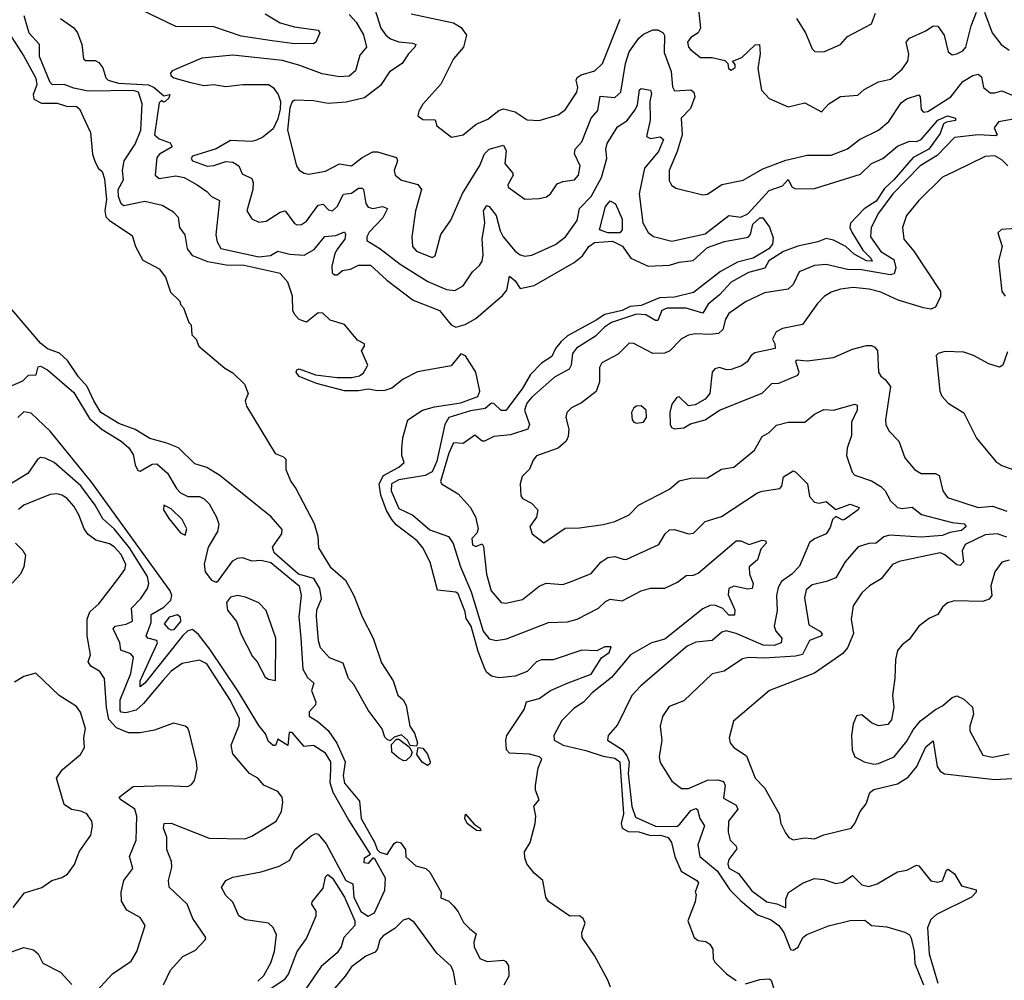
# Model space of a CAD drawing. Extents: x 1552033 to 1694788, y 811965 to 917215.
# Tile 332 of 632: x 1628567 to 1632715, y 877544 to 881590. Entities that reach past the tile are written whole.
import ezdxf

# ---------------------------------------------------------------- set-up
doc = ezdxf.new("R2010")
doc.units = 0

msp = doc.modelspace()

# ---------------------------------------------------------------- linework, layer by layer
at = {"layer": '0CON20XD'}
for points in [[(1631044.9, 877545), (1630988, 877648), (1630937.1, 877725), (1630935.2, 877745), (1630950, 877785), (1630940.8, 877805), (1630925.4, 877815.4), (1630885, 877814.7), (1630795, 877876.1), (1630783.2, 877895), (1630770.9, 877965), (1630734.3, 877995), (1630703.6, 878035), (1630695, 878060), (1630694.2, 878085.8), (1630717.5, 878125), (1630738.8, 878205), (1630741.2, 878235), (1630733, 878277), (1630756.1, 878303.9), (1630740, 878345), (1630740, 878365), (1630750.7, 878439.3), (1630766.2, 878475), (1630756.7, 878485), (1630715, 878496.1), (1630631.2, 878501.2), (1630617.7, 878515), (1630614.5, 878555), (1630619.1, 878575), (1630692.5, 878685), (1630702.7, 878717.3), (1630755, 878730.6), (1630803.8, 878765), (1630877.6, 878797.6), (1630975, 878833.9), (1631018.3, 878901.7), (1631049.8, 878925), (1631059.1, 878949.1), (1631031.7, 878948.3), (1630998.8, 878931.2), (1630935, 878934.5), (1630815, 878893.5), (1630765, 878894.5), (1630745, 878885.3), (1630704.8, 878845.2), (1630655, 878824.6), (1630585, 878817.9), (1630555, 878825.5), (1630535, 878840.4), (1630526.6, 878856.6), (1630498.8, 878928.8), (1630469.3, 879035), (1630448, 879068), (1630443.3, 879096.7), (1630415, 879171.2), (1630405, 879178.2), (1630327.1, 879187.1), (1630296, 879305), (1630265.8, 879365), (1630241.1, 879395), (1630153.1, 879463.1), (1630134.8, 879485), (1630112.2, 879522.2), (1630088.1, 879588.1), (1630082, 879635), (1630099.4, 879670.6), (1630164.4, 879705), (1630187.5, 879725), (1630176.7, 879755), (1630176.4, 879783.6), (1630181.7, 879828.3), (1630202.5, 879905), (1630264.2, 879945), (1630315, 879959.4), (1630425, 879975.8), (1630497.5, 880002.5), (1630505.6, 880025), (1630489, 880105), (1630445, 880174.7), (1630425, 880182.5), (1630385, 880132), (1630242.6, 880107.4), (1630183.3, 880076.7), (1630135, 880038.3), (1630105, 880028.9), (1630075, 880026.8), (1630035.9, 880034.1), (1629995, 880026.7), (1629935, 880026.4), (1629817.3, 880057.3), (1629745, 880087.7), (1629731.5, 880105), (1629735, 880115.6), (1629745, 880119.6), (1629814, 880094), (1629905, 880082.4), (1629965, 880083.1), (1629999.3, 880090.7), (1630015, 880102.1), (1630033.5, 880135), (1630006.7, 880195), (1630020, 880215), (1630020, 880225), (1629990.7, 880240.7), (1629935.6, 880305.6), (1629875, 880323.8), (1629844, 880354), (1629825, 880355.8), (1629775, 880315.8), (1629745, 880326.7), (1629726.4, 880346.4), (1629718.4, 880365), (1629716.2, 880425), (1629697.5, 880485), (1629665, 880521.5), (1629513.3, 880555), (1629436.8, 880556.8), (1629360.1, 880570.1), (1629296, 880595), (1629273.9, 880625), (1629263.9, 880683.9), (1629242.2, 880715), (1629236.5, 880756.5), (1629215, 880779.6), (1629167.2, 880807.2), (1629095, 880823.6), (1629006.2, 880806.2), (1628994.8, 880814.8), (1628984, 880845), (1628982.3, 880875), (1629004.2, 880915), (1629000.6, 880955), (1629007.5, 880995), (1629054.3, 881065.7), (1629076.9, 881125), (1629082.6, 881235), (1629067.8, 881285), (1629045, 881291.2), (1628855, 881289.2), (1628795, 881301.7), (1628755, 881317.1), (1628705, 881316.2), (1628695, 881325.4), (1628650.9, 881435), (1628650.8, 881485), (1628607.3, 881532.7), (1628586.1, 881606.1)], [(1629601.4, 881615), (1629665, 881577.4), (1629725, 881559.3), (1629825, 881546.2), (1629831.4, 881535), (1629815, 881495.7), (1629805, 881488.2), (1629715, 881489.6), (1629631, 881501), (1629500.4, 881520.4), (1629385, 881559.3), (1629225, 881561.9), (1629046.7, 881646.7)], [(1629955, 881611.6), (1629985, 881580), (1630015, 881526.7), (1630027.5, 881475), (1629999.5, 881440.5), (1629981.2, 881375), (1629955, 881352.5), (1629915, 881348.9), (1629841.9, 881361.9), (1629747.5, 881397.5), (1629675, 881417.7), (1629465, 881440.8), (1629335, 881428.2), (1629210, 881375), (1629202.5, 881365), (1629204.3, 881355), (1629216.9, 881345), (1629287.1, 881325), (1629345, 881313.1), (1629385, 881316.5), (1629435, 881309), (1629506.9, 881316.9), (1629615, 881316.4), (1629635, 881304.1), (1629656.7, 881275), (1629665.4, 881245), (1629665, 881213.8), (1629655, 881172.2), (1629635, 881130.3), (1629590.9, 881095), (1629565, 881082.4), (1629545, 881077.3), (1629455, 881081.9), (1629395, 881045.7), (1629295.5, 881015), (1629289.5, 881005), (1629295.7, 880995), (1629356.9, 880973.1), (1629385, 880975.3), (1629435, 880993.4), (1629465, 880990.5), (1629490.4, 880975), (1629505, 880940.6), (1629545, 880921.1), (1629550.7, 880905), (1629549.1, 880875), (1629523.5, 880785), (1629545, 880751.4), (1629575, 880737.3), (1629605, 880741.5), (1629665, 880779.6), (1629685, 880784.6), (1629725, 880731.4), (1629735, 880725.6), (1629755, 880727.3), (1629775, 880741.5), (1629825, 880808.4), (1629845, 880812.8), (1629868.8, 880788.8), (1629885, 880784.6), (1629905, 880802.9), (1629931.1, 880855), (1629965, 880860), (1629995, 880880.3), (1630010.2, 880880.2), (1630015.9, 880875), (1630025.2, 880815.2), (1630035, 880800.9), (1630055, 880795.2), (1630095, 880802.8), (1630116.2, 880795), (1630097.1, 880755), (1630040, 880695), (1630029.6, 880675), (1630030.2, 880660.2), (1630085, 880626.7), (1630169.9, 880559.9), (1630286.7, 880486.7), (1630365, 880453.2), (1630400.5, 880449.5), (1630435, 880468.9), (1630475, 880528.6), (1630504.6, 880555.4), (1630515, 880573.3), (1630520, 880600), (1630515.5, 880665), (1630526.7, 880735), (1630520.8, 880785), (1630535, 880807.1), (1630545, 880803.1), (1630575, 880765.6), (1630591.3, 880701.4), (1630604.3, 880675), (1630655, 880614.6), (1630675, 880599.2), (1630695, 880593.8), (1630725, 880597.7), (1630825, 880643.8), (1630866.7, 880675), (1630915.5, 880744.5), (1630925.3, 880795), (1630974, 880845), (1631018.5, 880925), (1631040.7, 881005), (1631036.1, 881045), (1631041.9, 881068.1), (1631085, 881139.1), (1631125, 881164.7), (1631159.7, 881209.7), (1631169.1, 881230.9), (1631178.9, 881295), (1631185, 881300), (1631225, 881293.5), (1631228.9, 881278.9), (1631222.3, 881245), (1631223.5, 881166.5), (1631207.4, 881097.4), (1631225, 881089.2), (1631265, 881096.7), (1631278.8, 881085), (1631258.3, 881035), (1631199.4, 880965), (1631176.7, 880856.7), (1631192.9, 880735), (1631214.1, 880694.1), (1631236.9, 880676.9), (1631315, 880657.3), (1631455, 880687.9), (1631555, 880764.7), (1631605, 880758.8), (1631635, 880772.4), (1631725, 880870), (1631780.2, 880889.8), (1631805, 880916.7), (1631821.6, 880885), (1631835, 880877.7), (1631915, 880878.9), (1632109.9, 880940.1), (1632156.2, 880983.8), (1632203.1, 881005), (1632265, 881057.3), (1632315, 881078.5), (1632345, 881077.1), (1632365, 881085.2), (1632435, 881167.4), (1632475, 881185.6), (1632508.8, 881175), (1632510, 881165), (1632471.2, 881158.8), (1632458.8, 881151.2), (1632445, 881111.2), (1632396.5, 881045), (1632330.6, 881009.4), (1632250.3, 880915), (1632210.7, 880879.3), (1632175, 880826.1), (1632125, 880792.8), (1632067.2, 880732.8), (1632064.3, 880715), (1632072.8, 880695), (1632119, 880619), (1632152.6, 880585), (1632157.7, 880572.3), (1632135, 880574.3), (1632082.2, 880602.2), (1632047.8, 880635), (1631995, 880661.9), (1631965, 880668.9), (1631930, 880655), (1631845, 880636.8), (1631785, 880613.7), (1631723.1, 880575), (1631705.9, 880544.1), (1631637.3, 880525), (1631565, 880484.7), (1631515, 880430.7), (1631467.9, 880392.1), (1631445, 880354), (1631374.5, 880374.5), (1631295, 880375.5), (1631272.5, 880365), (1631255, 880322.9), (1631245, 880322.4), (1631205, 880346.6), (1631165, 880349.9), (1631060.3, 880315), (1631030.2, 880295), (1630993.4, 880256.6), (1630913, 880207), (1630895.7, 880184.3), (1630889.7, 880135), (1630881.8, 880118.2), (1630819.6, 880085), (1630725, 880000.8)], [(1630062.8, 881635), (1630089.1, 881555), (1630109.2, 881525), (1630128.8, 881508.8), (1630165, 881496.8), (1630221.8, 881491.8), (1630236.7, 881485), (1630232, 881475), (1630205, 881446.5), (1630178.2, 881405), (1630125, 881371.1), (1630087.4, 881312.6), (1630019.4, 881260.6), (1629943.1, 881243.1), (1629867.1, 881237.1), (1629805, 881247.7), (1629725, 881251.5), (1629715, 881244.6), (1629705, 881218.1), (1629694.8, 881124.8)], [(1630216.2, 881615), (1630395, 881576.8), (1630427.5, 881557.5), (1630449.6, 881525), (1630436.9, 881475), (1630394.5, 881425), (1630341.6, 881318.4), (1630265, 881233.8), (1630248, 881205), (1630244, 881185), (1630265, 881169.4), (1630317.8, 881167.8), (1630325, 881142.5), (1630385.8, 881095.8), (1630435, 881104.4), (1630489.8, 881150.2), (1630539.1, 881170.9), (1630585, 881207.1), (1630605, 881214.6), (1630655, 881202.5), (1630705, 881168.6), (1630755, 881165.6), (1630835, 881190), (1630865, 881210.6), (1630913.8, 881285), (1630918.4, 881305), (1630911.6, 881335), (1630915, 881346.5), (1630932.1, 881357.9), (1630989.4, 881375), (1631022.7, 881405), (1631097.1, 881592.9)], [(1631427.1, 881635), (1631435.8, 881555), (1631425.3, 881534.7), (1631394.3, 881515), (1631380.6, 881495), (1631384.4, 881475), (1631395, 881462.5), (1631435, 881431.2), (1631485, 881431.2), (1631537.5, 881417.5), (1631550, 881405), (1631552.5, 881385), (1631565, 881377.5), (1631581.7, 881388.3), (1631581.7, 881401.7), (1631570, 881415), (1631609.4, 881430.6), (1631665, 881484.3), (1631683.3, 881485), (1631686.9, 881446.9), (1631676.2, 881385), (1631692.7, 881292.7), (1631725, 881258), (1631805, 881222.3), (1631875, 881239.3), (1631945, 881202.5), (1631975.6, 881235), (1632025, 881266.9), (1632098.2, 881271.8), (1632125, 881295.8), (1632185, 881328.6), (1632235, 881339.1), (1632285, 881382.2), (1632309.2, 881415), (1632312.8, 881445), (1632301.8, 881495), (1632315, 881512.5), (1632385, 881542.5), (1632415, 881564.4), (1632435, 881563.3), (1632461.8, 881525), (1632478.1, 881455), (1632495, 881442.5), (1632515, 881445.6), (1632540.5, 881459.5), (1632552.7, 881475), (1632575, 881564.3), (1632598.1, 881621.9)], [(1631840, 881595), (1631876.9, 881535), (1631905, 881467.5), (1631916.7, 881456.7), (1631955, 881454), (1632025, 881486), (1632055, 881519.5), (1632155, 881572.5), (1632172.4, 881617.6)], [(1632632.2, 881622.2), (1632663.3, 881535), (1632702.1, 881485), (1632735, 881461.5)], [(1628738.6, 881595), (1628795.1, 881555.1), (1628811.2, 881535), (1628829.4, 881485), (1628835.6, 881425), (1628845, 881418.8), (1628885, 881418.2), (1628900, 881410), (1628917, 881387), (1628930.3, 881345), (1628940, 881335), (1628983.3, 881323.3), (1629110, 881315), (1629133.6, 881305), (1629175, 881270), (1629200, 881275), (1629195, 881260), (1629180, 881245), (1629173, 881243), (1629165, 881250), (1629155, 881240), (1629134.7, 881105), (1629155, 881088.4), (1629201.2, 881071.2), (1629210, 881055), (1629156.8, 881023.2), (1629145, 881010), (1629138.5, 880935), (1629155, 880921.1), (1629225, 880932.9), (1629260.7, 880925), (1629314.8, 880895), (1629356.2, 880866.2), (1629375, 880845.5), (1629408.4, 880828.4), (1629393.3, 880683.3), (1629398.5, 880655), (1629415, 880626.7), (1629575, 880591.8), (1629623.2, 880596.8), (1629655, 880614.7), (1629705, 880602.7), (1629765, 880598.5), (1629808.4, 880621.6), (1629852.5, 880677.5), (1629898.5, 880681.5), (1629935, 880697.1), (1629940, 880685), (1629937.3, 880665), (1629906.3, 880625), (1629894.6, 880605.4), (1629881.7, 880551.7), (1629884.2, 880524.2), (1629894, 880515), (1629905, 880515.6), (1629926.5, 880533.5), (1629960.8, 880539.2), (1629995, 880555.9), (1630045, 880555.9), (1630113.3, 880493.3), (1630225, 880408.7), (1630335.5, 880365), (1630385, 880304.6), (1630405, 880295.3), (1630444, 880306), (1630488.5, 880331.5), (1630601.7, 880428.2), (1630618.7, 880451.3), (1630630.6, 880509.4), (1630655, 880490.5), (1630675, 880457.5), (1630735, 880470.6), (1630902.8, 880567.2), (1630938.1, 880595), (1630965, 880634.7), (1630988.3, 880651.7), (1631065, 880657.1), (1631106.8, 880636.8), (1631125, 880610), (1631141.5, 880585), (1631215, 880551.6), (1631305, 880555.7), (1631345, 880568.2), (1631404.2, 880575.8), (1631465, 880630.8), (1631536.2, 880656.2), (1631636, 880674), (1631645.6, 880685), (1631655, 880729.4), (1631685.8, 880755.8), (1631697.5, 880755), (1631725.6, 880715.6), (1631741.4, 880671.4), (1631738, 880645), (1631722.8, 880625), (1631656.8, 880585), (1631591, 880569), (1631520.1, 880529.9), (1631405, 880440.5), (1631325, 880421.9), (1631261.8, 880418.2), (1631185, 880386.5), (1631138.3, 880381.7), (1631105, 880365.1), (1631032, 880348), (1630995, 880324.7), (1630875, 880258), (1630848.4, 880235), (1630823.7, 880205), (1630808.4, 880171.6), (1630765, 880142.7), (1630719.3, 880095), (1630683.7, 880035), (1630615, 879943.6), (1630595, 879944.7), (1630565, 879973.1), (1630555, 879974.4), (1630528, 879952), (1630466.7, 879943.3), (1630375, 879915.2), (1630358.5, 879885), (1630325, 879730), (1630305, 879685.5), (1630275, 879670.3), (1630165, 879652.7), (1630134, 879635), (1630131.6, 879605), (1630165, 879531.8), (1630223.3, 879503.2), (1630295, 879441.3), (1630373.2, 879413.2), (1630393.5, 879383.5)], [(1628521.4, 881535), (1628585, 881436), (1628635, 881343.5), (1628640, 881315), (1628623.9, 881275), (1628627.1, 881255), (1628659, 881239), (1628725, 881237.8), (1628765, 881225.9), (1628806, 881225), (1628818.6, 881215), (1628842.4, 881162.4), (1628865.6, 881115), (1628874.1, 881024.1), (1628883.6, 880993.6), (1628897.5, 880965), (1628915, 880950), (1628925, 880920), (1628932.4, 880832.4), (1628926.2, 880785), (1628930.3, 880760.3), (1628945, 880744.7), (1629041.2, 880681.2), (1629055.4, 880635), (1629086.5, 880576.5), (1629155, 880540), (1629180.8, 880505), (1629202.9, 880442.9), (1629242.5, 880405), (1629245, 880390), (1629257, 880377), (1629280, 880315), (1629290, 880305), (1629293, 880263), (1629310, 880245), (1629322.5, 880215), (1629431.7, 880121.7), (1629465, 880102), (1629513.8, 880055), (1629530, 880015), (1629517.5, 879985), (1629522.3, 879962.3), (1629643.1, 879763.1), (1629678.9, 879748.9), (1629688.4, 879738.4), (1629688.8, 879695), (1629710, 879645), (1629730, 879615), (1629808, 879468), (1629823.2, 879415), (1629826.5, 879365), (1629875, 879286.1), (1629939.1, 879229.1), (1629974.6, 879165), (1630009.7, 879075), (1630056.6, 878985), (1630090.7, 878880.7), (1630140.7, 878805), (1630160, 878745), (1630183.3, 878725), (1630195, 878701.8), (1630210.3, 878615), (1630229.8, 878585), (1630242.9, 878545), (1630239.5, 878530.5), (1630212.5, 878532.5), (1630201.2, 878555), (1630175, 878577.5), (1630145, 878567.5), (1630127.5, 878552.5), (1630115, 878558.8), (1630105, 878568.8), (1630093.5, 878603.5), (1630035, 878681.5), (1629975, 878789.7), (1629951.9, 878815), (1629930, 878880), (1629871.8, 878901.8), (1629834.7, 878945), (1629826.2, 878973.8), (1629817.1, 879077.1), (1629818.9, 879105), (1629838.9, 879151.1), (1629831.7, 879195), (1629805.9, 879235.9), (1629741.9, 879255), (1629639.2, 879345), (1629631.9, 879368.1), (1629671.2, 879425), (1629673, 879443), (1629626.4, 879496.4), (1629410.7, 879670.7), (1629355, 879703.3), (1629305, 879720), (1629236.2, 879786.2), (1629186.8, 879806.8), (1629115, 879825.8), (1629053.6, 879863.6), (1628985, 879889.2), (1628909.7, 879935), (1628879.5, 879985), (1628851.1, 880045), (1628815, 880086.5), (1628768.9, 880155), (1628735.1, 880185.1), (1628685, 880204.2), (1628655, 880227.7), (1628325, 880614.3)], [(1629694.8, 881124.8), (1629732.9, 880975), (1629745, 880956), (1629765, 880943.1), (1629785, 880939.4), (1629855, 880951.8), (1629915, 880983.1), (1629965, 880974.6), (1630009.8, 881010.2), (1630055, 881033.9), (1630075, 881033.3), (1630155, 881009.4), (1630159.2, 880995), (1630144.5, 880954.5), (1630149.2, 880935), (1630175, 880914.4), (1630245, 880896.1), (1630260.3, 880875), (1630234.5, 880784.5), (1630218.6, 880675), (1630221.4, 880635), (1630239.2, 880615), (1630305, 880588.1), (1630318.1, 880595), (1630341.4, 880685), (1630382.9, 880745), (1630432.6, 880857.4), (1630505, 880975.5), (1630524.8, 881025.2), (1630544.8, 881045.2), (1630605, 881060.9), (1630617.1, 881037.1), (1630611.6, 880985), (1630643.6, 880945), (1630645.5, 880935), (1630622.9, 880895), (1630624.6, 880884.6), (1630694.6, 880834.6), (1630755, 880836.4), (1630786.2, 880843.8), (1630803.5, 880856.5), (1630830.9, 880899.1), (1630855, 880909.2), (1630904, 880915), (1630920.9, 880935), (1630928.2, 880975), (1630904.6, 881025), (1630907.7, 881045), (1630934.8, 881075.2), (1630975.2, 881174.8), (1631002.2, 881207.8), (1631012.7, 881267.3), (1631075, 881262.9), (1631099.7, 881285), (1631119.8, 881405), (1631135.2, 881455), (1631175, 881511.9), (1631195, 881529.2), (1631235, 881547.3), (1631255, 881547.7), (1631277.5, 881535), (1631283.3, 881523.3), (1631281.9, 881451.9), (1631312.1, 881372.1), (1631317.7, 881307.7), (1631325, 881290), (1631395, 881295.3), (1631407.5, 881285), (1631412, 881265), (1631393.7, 881216.3), (1631354.4, 881175), (1631358.5, 881105), (1631337.3, 881035), (1631303.3, 880955), (1631303.3, 880913.3), (1631313.1, 880893.1), (1631330.9, 880880.9), (1631445, 880852.2), (1631465, 880855.5), (1631525, 880895.4), (1631615, 880914.3), (1631698.3, 880961.7), (1631795, 880998.6), (1631885, 881018.8), (1631985, 881019.6), (1632055, 881046.4), (1632105.1, 881084.9), (1632184.8, 881125.2), (1632228.7, 881161.3), (1632280.3, 881239.7), (1632303.5, 881256.5), (1632355, 881272.9), (1632361.1, 881265), (1632365, 881212), (1632375, 881201.1), (1632393.5, 881203.5), (1632490, 881265), (1632539.9, 881330.1), (1632582.9, 881355), (1632605, 881360.5), (1632619.1, 881349.1), (1632627.1, 881305), (1632655, 881282.5), (1632675, 881281.3), (1632705, 881290), (1632765, 881265.2)], [(1632817.2, 881182.8), (1632690.2, 881159.8), (1632672.5, 881135), (1632685.4, 881105), (1632678.6, 881101.4), (1632605, 881105.4), (1632505.7, 881094.3), (1632432.6, 881017.4), (1632360.8, 880975), (1632245, 880856), (1632184.8, 880775), (1632153.5, 880715), (1632150.7, 880675), (1632195, 880614.4), (1632249.8, 880579.8), (1632258.6, 880545), (1632250.4, 880519.6), (1632234.3, 880515.7), (1632113.2, 880536.8), (1632055, 880538), (1631965, 880558.4), (1631915.2, 880554.8), (1631851.3, 880528.7), (1631825.3, 880474.7), (1631805, 880455.5), (1631705, 880440), (1631625, 880401.5), (1631555, 880352.5), (1631540.9, 880329.1), (1631528.9, 880285), (1631511, 880269), (1631476.1, 880263.9), (1631412.9, 880267.1), (1631385, 880260.9), (1631355, 880246.5), (1631305.5, 880195), (1631285, 880186), (1631234.7, 880184.7), (1631155, 880226.2), (1631135, 880228.1), (1631088.9, 880181.1), (1631020, 880145), (1631009.6, 880125), (1631010, 880065), (1630996.3, 880023.7), (1630933.4, 879976.6), (1630891.2, 879955), (1630872, 879935), (1630867.5, 879915), (1630880.8, 879865), (1630878.4, 879835), (1630869.6, 879815), (1630835, 879785.3), (1630745, 879752.5), (1630730.9, 879735), (1630715, 879696.7), (1630684.1, 879665.9), (1630676.2, 879635), (1630678, 879585), (1630685, 879574), (1630723.4, 879553.4), (1630750, 879525), (1630744, 879495), (1630716.7, 879455), (1630726.2, 879425), (1630775, 879386.7), (1630865, 879448.8), (1630925, 879449.2), (1631025, 879463.3), (1631075, 879476.7), (1631135, 879504.6), (1631174.4, 879545.6), (1631305, 879613.1), (1631345, 879647.8), (1631395, 879659.6), (1631465, 879660), (1631523.2, 879696.8), (1631575, 879705.6), (1631663.1, 879776.9), (1631695.3, 879834.7), (1631725, 879851.1), (1631755, 879881.8), (1631805, 879894.5), (1631875, 879895.5), (1631915, 879928.1), (1631955, 879947.9), (1631995, 879945.5), (1632085, 879971.2), (1632095, 879966.2), (1632095.6, 879945), (1632071.2, 879895), (1632071.7, 879838.3), (1632053.4, 879785), (1632050.2, 879755), (1632073.9, 879685), (1632085, 879671.1), (1632155, 879647.2), (1632195, 879623.7), (1632212.7, 879605), (1632235, 879563.3), (1632265, 879535.8), (1632285, 879531), (1632326.4, 879536.4), (1632366.3, 879506.3), (1632495, 879472.2), (1632546.1, 879466.1), (1632554.1, 879455), (1632535, 879439.2), (1632485, 879430.2), (1632455, 879416.9), (1632365, 879410.5), (1632230.9, 879419.1), (1632208, 879412), (1632175, 879385.5), (1632144.4, 879384.4), (1632100, 879370), (1632045, 879306.9), (1632005, 879239.4), (1631966.5, 879223.5), (1631905, 879209.5), (1631881, 879189), (1631872.9, 879155), (1631887.6, 879067.6), (1631892, 879042), (1631937.5, 879015), (1631947.2, 879002.8), (1631945.2, 878994.8), (1631894.7, 878975), (1631864.3, 878915.7), (1631835, 878909.3), (1631705, 878900.6), (1631636.8, 878903.2), (1631612.4, 878897.6), (1631535, 878846.5), (1631485, 878835.6), (1631365, 878720.8), (1631303.3, 878696.7), (1631275.5, 878655), (1631265.6, 878615), (1631272.5, 878555), (1631260.9, 878485), (1631265, 878460.8), (1631315, 878382.9), (1631355, 878351.9), (1631385, 878352.3), (1631465, 878387.2), (1631508.4, 878388.4), (1631532, 878382), (1631539.3, 878365), (1631531.9, 878311.9), (1631585, 878281.5), (1631592.3, 878265), (1631552.7, 878215), (1631552.1, 878167.9), (1631560.6, 878135), (1631585, 878109.4), (1631588.2, 878098.2), (1631555, 878052.5), (1631550.8, 878035), (1631555, 878016.7), (1631595, 877994.1), (1631651.5, 877921.5), (1631715.2, 877874.8), (1631756.8, 877866.8), (1631795, 877850), (1631794.2, 877885.8), (1631806.1, 877913.9), (1631865, 877953.3), (1631915, 877973.3), (1631955, 877968.8), (1632005, 877951.9), (1632035, 877957.1), (1632075, 877986.2), (1632115, 877945.7), (1632145, 877939.4), (1632179.3, 877950.7), (1632265, 878001.2), (1632305, 878008), (1632345, 878028.8), (1632355, 878026.2), (1632405, 877962.7), (1632435, 877956.8), (1632455, 877962.7), (1632471.8, 878008.2), (1632478, 878012), (1632505, 877992.1), (1632535, 877941.5), (1632596.2, 877925), (1632596, 877915), (1632577.1, 877895), (1632429.2, 877820.8), (1632405, 877800.8), (1632391, 877765), (1632397.9, 877655), (1632435, 877532.5)], [(1632730, 880975), (1632705, 880999.3), (1632675, 881016.8), (1632635, 881013.5), (1632505, 880950.8)], [(1632505, 880950.8), (1632455, 880926.2), (1632355, 880828.2), (1632303.6, 880765), (1632285.6, 880715), (1632291.9, 880665), (1632334.4, 880615), (1632445.8, 880445), (1632445.7, 880424.3), (1632425, 880378.8), (1632405, 880371.4), (1632374.2, 880375.8), (1632268.1, 880408.1), (1632195, 880442), (1632145.2, 880455.2), (1632078.1, 880461.9), (1632024.3, 880455.7), (1631985, 880442.1), (1631955.9, 880424.1), (1631928.2, 880395), (1631865, 880306.5), (1631781.1, 880288.9), (1631754.2, 880275), (1631738.8, 880245), (1631748.8, 880225), (1631750, 880205), (1631663.6, 880186.4), (1631648.1, 880175), (1631631.2, 880148.8), (1631608, 880132), (1631565, 880116.5), (1631545, 880115.6), (1631515, 880125.6), (1631495, 880119.2), (1631484.4, 880105), (1631474.2, 880015), (1631455, 879992), (1631412.4, 879967.6), (1631385, 879963.1), (1631345, 880002), (1631335, 879999.2), (1631315, 879971.2), (1631305.7, 879935), (1631308, 879885), (1631312.5, 879872.5), (1631325, 879866.2), (1631365, 879871.2), (1631392.7, 879887.3), (1631455, 879904.2), (1631515, 879945.8), (1631695, 880016.7), (1631735, 880057.8), (1631765, 880058.5), (1631845, 880093.1), (1631851.5, 880105), (1631837.5, 880145), (1631836.7, 880153.3), (1631842.7, 880157.3), (1631885, 880153.3), (1631995, 880166.9), (1632075, 880202.5), (1632135, 880218.2), (1632155, 880217.9), (1632170.1, 880210.1), (1632181.2, 880195), (1632185.4, 880105.4), (1632195, 880088.1), (1632213.1, 880075), (1632235.3, 880045), (1632214.6, 879904.6), (1632216.2, 879885), (1632228.4, 879858.4), (1632270, 879815), (1632295.7, 879745), (1632336, 879695), (1632365, 879678.1), (1632425, 879678.8), (1632440.3, 879670.3), (1632455.4, 879605), (1632475, 879577.8), (1632605, 879535.8), (1632665, 879541.4), (1632725, 879519.8)], [(1631095, 880692), (1631045, 880692), (1631010, 880705), (1631035, 880803.8), (1631055, 880827.5), (1631077.1, 880815), (1631105, 880750), (1631105.4, 880705.4), (1631095, 880692)], [(1632785, 880711.8), (1632703.3, 880706.7), (1632688.3, 880691.7), (1632706, 880635), (1632690.6, 880575), (1632704.4, 880445), (1632718.1, 880425)], [(1632729.1, 880190.9), (1632709.4, 880135), (1632695, 880126.5), (1632650.3, 880140.3), (1632585, 880176.2), (1632545, 880189.5), (1632465, 880192), (1632436.4, 880183.6), (1632427.5, 880175), (1632443.1, 880025), (1632451.4, 880005), (1632478, 879975), (1632544.5, 879934.5), (1632597.8, 879827.8), (1632679.8, 879729.8), (1632705, 879712.9), (1632755, 879694)], [(1628535, 880050), (1628580.5, 880069.5), (1628605, 880093.3), (1628636.2, 880093.8), (1628645, 880127.5), (1628655, 880131.2), (1628685, 880115.5), (1628795, 880020), (1628860.7, 879910.7), (1628915, 879863.4), (1628995.4, 879815), (1629027.2, 879787.2), (1629045, 879758.1), (1629053, 879715), (1629065, 879691.1), (1629075, 879688), (1629125, 879718.5), (1629145, 879720), (1629190.4, 879680.4), (1629227.4, 879615), (1629245, 879597.3), (1629275, 879582.2), (1629325, 879581.7), (1629345, 879571.8), (1629365, 879551.6), (1629396.9, 879495), (1629406.7, 879465), (1629400, 879435), (1629361.3, 879368.7), (1629343.7, 879296.3), (1629348.5, 879265), (1629375, 879228.8), (1629395, 879221.7), (1629405, 879227.5), (1629465, 879310.8), (1629485, 879322.7), (1629505, 879324.8), (1629545, 879310.9), (1629585, 879313.4), (1629625, 879304.1), (1629743.9, 879205), (1629752.9, 879165), (1629742.6, 879075), (1629751.3, 878985), (1629760, 878855), (1629779.4, 878819.4), (1629806, 878795), (1629797.1, 878765), (1629814.6, 878715), (1629812.7, 878705), (1629786.1, 878675), (1629786.3, 878656.3), (1629823.7, 878633.7), (1629866.2, 878596.2), (1629903.3, 878543.3), (1629938.4, 878465), (1629929.7, 878405), (1629934.9, 878375), (1629998.7, 878298.7), (1630006.2, 878225), (1630063.8, 878123.8), (1630073.2, 878095), (1630085, 878083.8), (1630115, 878074.4), (1630145, 878120.4), (1630155, 878128), (1630171.4, 878125), (1630192.5, 878095), (1630194.4, 878064.4), (1630236.4, 878026.4), (1630277.5, 878015), (1630295, 878000), (1630342.5, 877915), (1630341.7, 877891.7), (1630375, 877877.5), (1630395, 877857.5), (1630415, 877832.5), (1630437.1, 877787.1), (1630461.7, 877761.7), (1630490, 877740), (1630480.5, 877705), (1630482.1, 877685), (1630505, 877636.7), (1630536.4, 877623.6), (1630605, 877629.2), (1630615, 877623.8), (1630625.8, 877605), (1630628.3, 877561.7), (1630606.1, 877523.9)], [(1630725, 880000.8), (1630703.8, 879975), (1630694.3, 879945), (1630715.5, 879885), (1630707.5, 879865), (1630635, 879841.6), (1630565, 879834.8), (1630525, 879814.6), (1630515, 879815.5), (1630485, 879840), (1630435, 879804.5), (1630395, 879807.3), (1630375, 879764.6), (1630339.6, 879645), (1630344.7, 879634.7), (1630415, 879592.5), (1630465, 879537.5), (1630486.7, 879496.7), (1630498.5, 879445), (1630493.2, 879426.8), (1630472.3, 879405), (1630475, 879378.8), (1630488.3, 879371.7), (1630515, 879382.5), (1630521.7, 879371.7), (1630534.4, 879255), (1630553.2, 879185), (1630595, 879136), (1630615, 879133.1), (1630685, 879147.5), (1630755, 879203.9), (1630785, 879216.6), (1630855, 879211.8), (1630894.2, 879225.8), (1630975, 879258.2), (1631015.3, 879304.7), (1631045, 879325.4), (1631075, 879329.1), (1631114.1, 879315.9), (1631125, 879317.5), (1631260.3, 879379.7), (1631286.4, 879425), (1631305, 879441.5), (1631325, 879442.9), (1631385, 879424.4), (1631405, 879426.9), (1631455, 879476.7), (1631523.1, 879496.9), (1631675, 879596.7), (1631695, 879604.6), (1631769.2, 879615), (1631778.5, 879625), (1631785, 879664), (1631825, 879690), (1631836.7, 879685), (1631885.5, 879635), (1631895, 879581.2), (1631915, 879557.5), (1631935.6, 879554.4), (1631965, 879561.2), (1632005, 879527.5), (1632065, 879549.4), (1632103.3, 879535), (1632098.8, 879525), (1632045, 879485.8), (1632035, 879482.5), (1632005, 879497.5), (1631991.8, 879485), (1631980.9, 879450.9), (1631965, 879424.6), (1631915, 879404), (1631895, 879388.2), (1631851.8, 879288.2), (1631819.6, 879255), (1631776.8, 879223.2), (1631761.8, 879198.2), (1631754.8, 879164.8), (1631758.1, 879101.9), (1631745.4, 879035), (1631752.3, 879015), (1631777.2, 878985), (1631774.7, 878965), (1631745.7, 878954.3), (1631698.5, 878955), (1631585, 879004.8), (1631543.7, 879016.3), (1631525, 879010), (1631485, 878975.4), (1631415, 878968.2), (1631379, 878951), (1631184, 878785), (1631146.2, 878743.8), (1631085, 878620.8), (1631045.6, 878575), (1631043.1, 878555), (1631105, 878516.7), (1631125, 878490), (1631134, 878465), (1631131, 878415), (1631146.6, 878276.6), (1631161.5, 878231.5), (1631245, 878193.2), (1631335, 878191.9), (1631348.8, 878201.2), (1631395, 878259.4), (1631415, 878267.1), (1631422.9, 878262.9), (1631432.7, 878225), (1631452.1, 878195), (1631424.3, 878115), (1631432.4, 878065), (1631505, 878005.2), (1631558.3, 877925), (1631605, 877878.9), (1631675, 877820.2), (1631730.5, 877800.5), (1631765.3, 877775.3), (1631785.8, 877745.8), (1631815, 877674.2), (1631825, 877671.6), (1631846.2, 877683.8), (1631865.9, 877724.1), (1631883.4, 877736.6), (1631974, 877774), (1632065, 877795.5), (1632127.3, 877797.3), (1632155, 877774.4), (1632219.8, 877769.8), (1632296.4, 877746.4), (1632315, 877736.2), (1632322.2, 877722.2), (1632335.7, 877665), (1632337.4, 877615), (1632375, 877525.4)], [(1631165, 879890.8), (1631195, 879894.5), (1631208.2, 879915), (1631205.8, 879945.8), (1631185, 879964.3), (1631165, 879962), (1631154.4, 879955.6), (1631144, 879935), (1631148, 879905), (1631154.4, 879894.4), (1631165, 879890.8)], [(1629570, 877540), (1629595.8, 877565), (1629625, 877618.1), (1629640.8, 877665), (1629649.5, 877735), (1629635, 877766.7), (1629615, 877784.6), (1629518.7, 877798.7), (1629490, 877815), (1629465, 877873.8), (1629435, 877901.2), (1629418, 877935), (1629436, 877965), (1629465, 877978.2), (1629585, 878001.6), (1629660, 878025), (1629705, 878050), (1629726.9, 878095), (1629795, 878152.9), (1629815, 878162.7), (1629825, 878159.1), (1629858.7, 878118.7), (1629941.2, 877965), (1629970, 877950.1), (1629974.6, 877895), (1630004.6, 877834.6), (1630035, 877814.9), (1630062.1, 877827.9), (1630105.9, 877924.1), (1630107.6, 877975), (1630065, 878052.8), (1630055, 878059.5), (1630035, 878036.7), (1630018.3, 878038.3), (1630020.2, 878059.8), (1630045.1, 878075), (1629951.7, 878221.7), (1629888.3, 878335), (1629875.7, 878375.7), (1629878.1, 878431.9), (1629877.7, 878465), (1629855, 878501.5), (1629805, 878532.9), (1629765, 878528.8), (1629715, 878587.5), (1629702.5, 878587.5), (1629697.5, 878532.5), (1629655, 878560), (1629645, 878532.5), (1629635, 878532.5), (1629615, 878550), (1629602.9, 878582.9), (1629575, 878617.5), (1629488.9, 878758.9), (1629368.2, 878938.2), (1629321, 879001), (1629295, 879021.6), (1629275, 879016.2), (1629255, 878997), (1629095, 878795.9), (1629075, 878780), (1629074.9, 878805), (1629148.1, 878965), (1629145, 878976), (1629107.5, 878985), (1629100.6, 878995), (1629121.6, 879051.6), (1629121.3, 879085), (1629175, 879115.6), (1629203.8, 879145), (1629208.3, 879165), (1629200.9, 879185), (1628870.5, 879640.5), (1628695, 879857), (1628615, 879932.7), (1628585, 879937.9), (1628560, 879915)], [(1629172.5, 877525), (1629202.7, 877587.3), (1629254.4, 877645), (1629308.3, 877671.7), (1629348.6, 877715), (1629350.8, 877725), (1629296.7, 877805), (1629272.9, 877865), (1629196.8, 877936.8), (1629193.6, 877965), (1629208.7, 878021.3), (1629206.9, 878045), (1629186.9, 878095), (1629187, 878147), (1629173.3, 878185), (1629175.8, 878204.2), (1629205, 878205.5), (1629365, 878142.2), (1629515, 878140.7), (1629545, 878151.2), (1629648.1, 878215), (1629670, 878255), (1629675.7, 878295), (1629672.5, 878315), (1629655, 878340), (1629595, 878366), (1629570, 878395), (1629535, 878415.7), (1629465, 878497.5), (1629457.5, 878535), (1629491.7, 878618.3), (1629493.1, 878645), (1629455, 878722.9), (1629355, 878877.5), (1629325, 878892.7), (1629251.9, 878878.1), (1629205, 878845.7), (1629171.9, 878808.2), (1629089.4, 878710.6), (1629057.7, 878682.3), (1629015, 878670.3), (1628995, 878673.7), (1628990.2, 878680.2), (1628990.3, 878725), (1629035.8, 878835.8), (1629046.7, 878905), (1629035, 878919.6), (1628994, 878934), (1628989.6, 878965), (1628960.6, 879025), (1628969.2, 879035), (1629016.2, 879043.8), (1629042.9, 879057.1), (1629038.8, 879111.2), (1629078, 879152), (1629105.3, 879195), (1629111.2, 879215), (1629106.2, 879245), (1629030.3, 879365), (1628965, 879445.8), (1628918, 879488), (1628885.5, 879545), (1628825, 879626.4), (1628712.2, 879725), (1628675, 879743.8), (1628655, 879745.5), (1628641.7, 879738.3), (1628601.7, 879678.2), (1628520.1, 879629.9)], [(1628875, 877482), (1628958.2, 877571.8), (1629036.5, 877625), (1629061.1, 877665), (1629095.8, 877775), (1629075, 877808.8), (1629019.1, 877839.1), (1628996.8, 877876.8), (1628994.5, 877915), (1629006.5, 877965), (1629043.5, 878015), (1629030, 878065), (1629057.3, 878135), (1629060.8, 878235), (1629052.9, 878265), (1628992.5, 878305), (1628986, 878315), (1629045, 878360.6), (1629184.6, 878364.6), (1629275, 878360), (1629291.3, 878368.7), (1629304.2, 878385), (1629314.5, 878435), (1629312.7, 878465), (1629281.4, 878591.4), (1629275.8, 878605.8), (1629264.2, 878614.2), (1629215, 878627.5), (1629135, 878597.8), (1629075, 878585.8), (1629025, 878587.1), (1628975, 878607.7), (1628943.3, 878643.3), (1628933, 878693), (1628924.7, 878814.7), (1628905, 878844.4), (1628866.9, 878866.9), (1628855.6, 878885), (1628866.2, 878915), (1628851.5, 878995), (1628850.8, 879065), (1628863.3, 879096.7), (1628900.9, 879129.1), (1628985, 879239.4), (1629010, 879275), (1629014.2, 879295), (1628995, 879338.1), (1628965, 879370.2), (1628945, 879381.9), (1628888.2, 879398.2), (1628855, 879421.2), (1628838.4, 879445), (1628815.8, 879505), (1628795, 879541.2), (1628766.1, 879575), (1628745, 879587.5), (1628725, 879592.9), (1628695, 879590), (1628584.8, 879545.2), (1628562.3, 879527.7)], [(1629265, 879419.2), (1629270.8, 879445), (1629251.8, 879485), (1629205, 879529.7), (1629174.7, 879545.3), (1629172.5, 879525), (1629195, 879489.3), (1629245, 879428.9), (1629265, 879419.2)], [(1632725, 879410.2), (1632685, 879425.1), (1632635, 879420.6), (1632549.7, 879380.3), (1632537.1, 879352.9), (1632543, 879307), (1632529.2, 879290.8), (1632515, 879294.7), (1632465, 879335.8), (1632445, 879344.1), (1632272.4, 879307.6), (1632244, 879296), (1632195.7, 879235), (1632147.5, 879205), (1632115, 879175.6), (1632078.8, 879121.2), (1632070, 879065), (1632079.2, 879005), (1632054.3, 878945), (1632035, 878920.8), (1631915, 878837.7), (1631726, 878765), (1631574.1, 878635.9), (1631556.2, 878565), (1631560, 878545), (1631576, 878525), (1631629.3, 878489.3), (1631665.4, 878395.4), (1631704.5, 878354.5), (1631766.7, 878245), (1631773.6, 878205), (1631792.7, 878165), (1631807.8, 878145), (1631825.2, 878135.2), (1631875, 878144.5), (1631915, 878140.3), (1631955, 878157.2), (1632070, 878185), (1632086, 878204), (1632107.5, 878255), (1632132.9, 878287.1), (1632148.6, 878335), (1632165, 878347.4), (1632265, 878371.8), (1632310, 878399.9), (1632346, 878445), (1632385, 878528), (1632415, 878552.9), (1632432.6, 878445), (1632444.8, 878424.8), (1632463.2, 878413.2), (1632675, 878389.5), (1632795, 878396.7)], [(1628550, 879385), (1628580.9, 879355), (1628592.3, 879335), (1628584.1, 879285), (1628570.8, 879255), (1628535, 879216.9)], [(1630393.5, 879383.5), (1630423.8, 879285), (1630469.8, 879179.8), (1630520.2, 879015), (1630545, 878982.1), (1630575, 878975.9), (1630618.2, 878981.8), (1630795, 879050.5), (1630875, 879054.6), (1630915, 879065.4), (1631005, 879111.2), (1631035, 879140), (1631055, 879150), (1631105, 879142.5), (1631185.3, 879184.7), (1631225, 879195.4), (1631285, 879195.3), (1631338.7, 879221.3), (1631375, 879249.5), (1631405, 879251.1), (1631425, 879259.2), (1631585, 879395.3), (1631605, 879395.5), (1631639.8, 879380.2), (1631695, 879397.7), (1631710, 879395), (1631711.9, 879385), (1631689.8, 879360.2), (1631676, 879315), (1631640, 879285), (1631641.4, 879255), (1631656.5, 879215), (1631652.2, 879195), (1631635, 879191.3), (1631575.4, 879204.6), (1631555, 879193.8), (1631552.4, 879167.6), (1631580, 879105), (1631577.9, 879082.1), (1631555, 879082.4), (1631529.6, 879109.6), (1631495, 879124.2), (1631475, 879122.8), (1631445, 879109.4), (1631285, 878981), (1631228.8, 878965), (1631140.4, 878915), (1631059.9, 878820.1), (1630978.2, 878755), (1630942.9, 878715), (1630901.2, 878688.8), (1630851.5, 878638.5), (1630816.7, 878575), (1630819.4, 878555), (1630856.7, 878535), (1630952.4, 878512.4), (1631025, 878487.7), (1631075, 878480), (1631095.3, 878465), (1631111.1, 878245), (1631100.8, 878205), (1631105.2, 878185), (1631130.6, 878170.6), (1631175, 878169), (1631225, 878154.6), (1631267.1, 878155), (1631298.7, 878145), (1631313.4, 878125), (1631326.7, 878065), (1631353.7, 878003.7), (1631420, 877965), (1631426.7, 877955), (1631412.5, 877915), (1631417.5, 877905), (1631412.5, 877875), (1631381.2, 877795), (1631408.8, 877725), (1631425, 877712.5), (1631457, 877707), (1631475, 877696.2), (1631487.5, 877675), (1631488.1, 877635), (1631495, 877620), (1631545, 877571.2), (1631585, 877543.3)], [(1632735, 879313.5), (1632705, 879305.6), (1632674.4, 879265), (1632658.1, 879205), (1632662, 879165), (1632651.1, 879148.9), (1632625, 879140), (1632505, 879141.9), (1632475, 879134.2), (1632455, 879116), (1632435.5, 879084.5), (1632400.3, 879069.7), (1632354.3, 879035.7), (1632315, 878981.2), (1632285, 878957.5), (1632265, 878933.3), (1632256.5, 878895), (1632253.9, 878816.1), (1632243.6, 878743.6), (1632249.2, 878695), (1632239.4, 878640.6), (1632225, 878622), (1632185, 878616), (1632155, 878628), (1632115, 878662), (1632091.9, 878658.1), (1632077.8, 878625), (1632071.1, 878575), (1632074.1, 878514.1), (1632085.8, 878485.8), (1632124.5, 878464.5), (1632165, 878454.4), (1632185, 878456.9), (1632251.2, 878485), (1632305, 878551.9), (1632330.4, 878599.6), (1632362.4, 878637.6), (1632424.8, 878685.2), (1632455, 878699.6), (1632495, 878735.4), (1632515, 878742.5), (1632545, 878727.8), (1632580.4, 878695), (1632584.7, 878665), (1632569.5, 878615), (1632569.4, 878595), (1632625, 878492), (1632665, 878484), (1632735, 878498.1)], [(1629645, 878806.7), (1629646.8, 878985), (1629605, 879102), (1629575, 879133.3), (1629518.1, 879158.1), (1629485, 879165.5), (1629455, 879157.5), (1629438, 879135), (1629442.9, 879102.9), (1629480.3, 879055), (1629500.2, 879000.2), (1629547.4, 878907.4), (1629567.1, 878885), (1629601, 878821), (1629615, 878811.8), (1629645, 878806.7)], [(1629205, 879018.2), (1629195, 879024.7), (1629176.9, 879045), (1629199.3, 879075), (1629232, 879085), (1629243.1, 879075), (1629244.7, 879055), (1629215, 879020), (1629205, 879018.2)], [(1628539.4, 877850.6), (1628587.6, 877912.4), (1628660, 877935), (1628703.3, 877965), (1628745, 877976.9), (1628768.6, 877991.4), (1628798.4, 878031.6), (1628817.9, 878085), (1628866.9, 878155), (1628874.4, 878195), (1628870.8, 878215), (1628850, 878245), (1628825, 878256.5), (1628785, 878263.6), (1628754.1, 878284.1), (1628722.1, 878395), (1628747.4, 878432.6), (1628823.1, 878495), (1628840, 878525), (1628838.1, 878565), (1628844.4, 878605), (1628823.5, 878673.5), (1628806.9, 878696.9), (1628734.1, 878744.1), (1628635, 878838), (1628585, 878824.2), (1628545, 878799.4)], [(1630185, 878468.8), (1630165, 878479.4), (1630134.5, 878505), (1630133.3, 878536.7), (1630155, 878560), (1630165, 878560), (1630207.5, 878527.5), (1630220, 878505), (1630215, 878487.5), (1630195, 878470), (1630185, 878468.8)], [(1630285, 878449.4), (1630262.3, 878462.3), (1630240, 878495), (1630245.7, 878524.3), (1630265, 878522.5), (1630285, 878497.1), (1630295.7, 878464.3), (1630294.5, 878455.5), (1630285, 878449.4)], [(1630505, 878173.1), (1630492, 878175), (1630452.5, 878205), (1630441.8, 878225), (1630445, 878243.3), (1630482.3, 878202.3), (1630506.7, 878185), (1630510, 878175), (1630505, 878173.1)], [(1629625, 877510), (1629685, 877550), (1629700.1, 877569.9), (1629736.6, 877665), (1629775, 877720.8), (1629816.2, 877815), (1629816.7, 877835), (1629798.5, 877865), (1629798.9, 877875), (1629845, 877932), (1629855, 877980), (1629865, 877990), (1629885, 877974.6), (1629934.9, 877894.9), (1629978.5, 877795), (1629978.9, 877775), (1629932.7, 877725), (1629921.2, 877685), (1629905, 877659.8), (1629837.1, 877602.9), (1629735.9, 877455)], [(1630405.2, 877525), (1630395, 877580), (1630384.3, 877604.3), (1630325, 877658.2), (1630228.5, 877788.5), (1630205, 877804.5), (1630182.3, 877797.7), (1630147.6, 877762.4), (1630098.3, 877731.7), (1630084.1, 877715), (1630075, 877676.2), (1630065, 877662.5), (1630025, 877646), (1629965, 877601.4), (1629938.9, 877561.1), (1629875, 877488.5)], [(1628504.2, 877654.2), (1628585, 877682.9), (1628625, 877672.2), (1628644.4, 877655), (1628665, 877616), (1628738.9, 877578.9), (1628786.4, 877526.4)], [(1631055.4, 877515.4), (1631044.9, 877545)], [(1631625, 877530), (1631685, 877548), (1631725, 877550), (1631733.3, 877545), (1631756.4, 877466.4)]]:
    msp.add_lwpolyline(points, dxfattribs=at)

doc.saveas('drawing.dxf')
